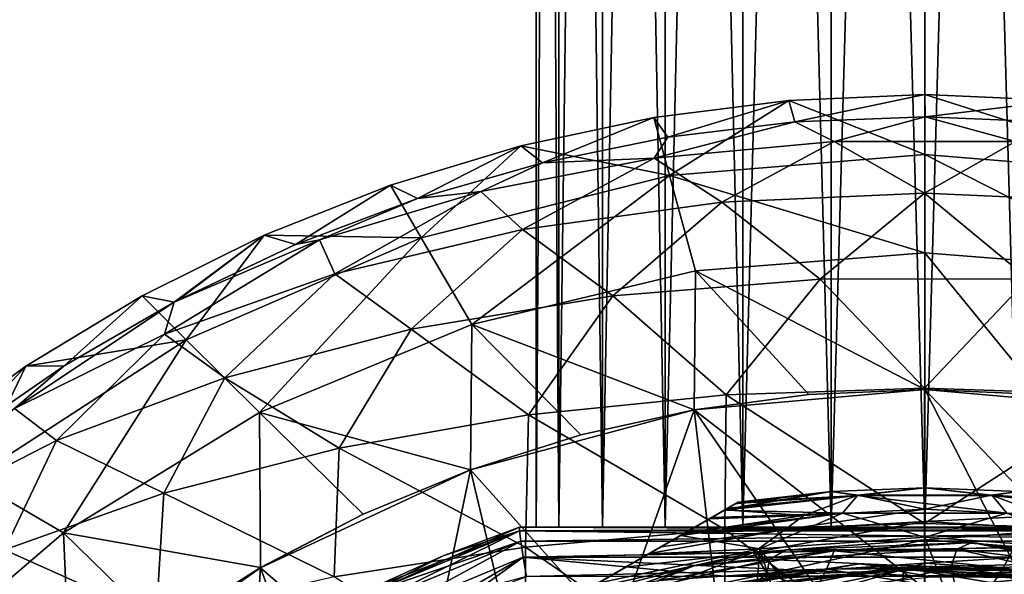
# Model space of a CAD drawing. Header units: metres. Extents: x -109 to 109, y -432 to 89.
# Tile 807 of 955: x -16 to 1, y 20 to 30. Entities that reach past the tile are written whole.
import ezdxf

# ---------------------------------------------------------------- set-up
doc = ezdxf.new("R2010")
doc.units = ezdxf.units.M
doc.layers.add('solid_506360_24502164', color=7, linetype='CONTINUOUS')
doc.layers.add('solid_506360_24502164_01', color=7, linetype='CONTINUOUS')

msp = doc.modelspace()

# ---------------------------------------------------------------- linework, layer by layer
at = {"layer": 'solid_506360_24502164'}
for points in [[(-6.545097, 21.299999, 493.482269), (-6.545097, 81.300003, 493.482269), (-6.948955, 81.300003, 491.843781)], [(-6.948955, 21.299999, 491.843781), (-6.948955, 81.300003, 491.843781), (-6.948955, 81.300003, 490.156219)], [(-6.948955, 21.299999, 491.843781), (-6.545097, 21.299999, 493.482269), (-6.948955, 81.300003, 491.843781)], [(-6.948955, 21.299999, 490.156219), (-6.948955, 81.300003, 490.156219), (-6.545097, 81.300003, 488.517731)], [(-6.948955, 21.299999, 490.156219), (-6.948955, 21.299999, 491.843781), (-6.948955, 81.300003, 490.156219)], [(-6.545097, 21.299999, 488.517731), (-6.948955, 21.299999, 490.156219), (-6.545097, 81.300003, 488.517731)], [(-5.760857, 21.299999, 494.976501), (-5.760857, 81.300003, 494.976501), (-6.545097, 81.300003, 493.482269)], [(-6.545097, 21.299999, 493.482269), (-5.760857, 21.299999, 494.976501), (-6.545097, 81.300003, 493.482269)], [(-6.545097, 21.299999, 488.517731), (-6.545097, 81.300003, 488.517731), (-5.760857, 81.300003, 487.023499)], [(-5.760857, 21.299999, 487.023499), (-6.545097, 21.299999, 488.517731), (-5.760857, 81.300003, 487.023499)], [(-4.641816, 21.299999, 496.239594), (-4.641816, 81.300003, 496.239594), (-5.760857, 81.300003, 494.976501)], [(-5.760857, 21.299999, 494.976501), (-4.641816, 21.299999, 496.239594), (-5.760857, 81.300003, 494.976501)], [(-5.760857, 21.299999, 487.023499), (-5.760857, 81.300003, 487.023499), (-4.641816, 81.300003, 485.760406)], [(-4.641816, 21.299999, 485.760406), (-5.760857, 21.299999, 487.023499), (-4.641816, 81.300003, 485.760406)], [(-3.253016, 21.299999, 497.198212), (-3.253016, 81.300003, 497.198212), (-4.641816, 81.300003, 496.239594)], [(-4.641816, 21.299999, 496.239594), (-3.253016, 21.299999, 497.198212), (-4.641816, 81.300003, 496.239594)], [(-4.641816, 21.299999, 485.760406), (-4.641816, 81.300003, 485.760406), (-3.253016, 81.300003, 484.801788)], [(-3.253016, 21.299999, 484.801788), (-4.641816, 21.299999, 485.760406), (-3.253016, 81.300003, 484.801788)], [(-1.675177, 21.299999, 497.7966), (-1.675177, 81.300003, 497.7966), (-3.253016, 81.300003, 497.198212)], [(-3.253016, 21.299999, 497.198212), (-1.675177, 21.299999, 497.7966), (-3.253016, 81.300003, 497.198212)], [(-3.253016, 21.299999, 484.801788), (-3.253016, 81.300003, 484.801788), (-1.675177, 81.300003, 484.2034)], [(-1.675177, 21.299999, 484.2034), (-3.253016, 21.299999, 484.801788), (-1.675177, 81.300003, 484.2034)], [(-1.675177, 21.299999, 484.2034), (-1.675177, 81.300003, 484.2034), (0, 81.300003, 484)], [(-1.675177, 21.299999, 484.2034), (0, 81.300003, 484), (0, 21.299999, 484)], [(0, 21.299999, 498), (0, 81.300003, 498), (-1.675177, 81.300003, 497.7966)], [(-1.675177, 21.299999, 497.7966), (0, 21.299999, 498), (-1.675177, 81.300003, 497.7966)], [(-2.430195, 28.928225, 52.000668), (-4.844203, 28.623098, 52.000668), (-4.564471, 27.585894, 75.761192)], [(-4.59331, 28.267685, 40.784454), (-4.844203, 28.623098, 52.000668), (-2.430195, 28.928225, 52.000668)], [(-2.323562, 28.542328, 40.735912), (-4.59331, 28.267685, 40.784454), (-2.430195, 28.928225, 52.000668)], [(-2.430195, 28.928225, 52.000668), (-4.564471, 27.585894, 75.761192), (-0.00002, 27.960972, 75.761192)], [(0.000266, 29.030123, 52.000668), (-2.430195, 28.928225, 52.000668), (-0.00002, 27.960972, 75.761192)], [(-4.844203, 28.623098, 52.000668), (-7.223621, 28.117029, 52.000668), (-4.564471, 27.585894, 75.761192)], [(-6.836874, 27.813251, 40.864105), (-7.223621, 28.117029, 52.000668), (-4.844203, 28.623098, 52.000668)], [(-4.59331, 28.267685, 40.784454), (-6.836874, 27.813251, 40.864105), (-4.844203, 28.623098, 52.000668)], [(-4.838388, 27.894083, 37.838589), (-4.59331, 28.267685, 40.784454), (-2.323562, 28.542328, 40.735912)], [(-4.838388, 27.894083, 37.838589), (-2.323562, 28.542328, 40.735912), (-1.622746, 28.195265, 37.439716)], [(-4.838388, 27.894083, 37.838589), (-6.836874, 27.813251, 40.864105), (-4.59331, 28.267685, 40.784454)], [(-4.838388, 27.894083, 37.838589), (-1.622746, 28.195265, 37.439716), (-3.628493, 27.106548, 34.406738)], [(-1.622746, 28.195265, 37.439716), (-0.003889, 27.269953, 34.170803), (-3.628493, 27.106548, 34.406738)], [(-1.622746, 28.195265, 37.439716), (1.624319, 28.195032, 37.438759), (-0.003889, 27.269953, 34.170803)], [(1.624319, 28.195032, 37.438759), (3.621531, 27.106808, 34.404026), (-0.003889, 27.269953, 34.170803)], [(-7.223621, 28.117029, 52.000668), (-9.552988, 27.41329, 52.000668), (-9.006464, 26.47073, 75.761192)], [(-9.070201, 27.171192, 40.975304), (-9.552988, 27.41329, 52.000668), (-7.223621, 28.117029, 52.000668)], [(-6.836874, 27.813251, 40.864105), (-9.070201, 27.171192, 40.975304), (-7.223621, 28.117029, 52.000668)], [(-7.223621, 28.117029, 52.000668), (-9.006464, 26.47073, 75.761192), (-4.564471, 27.585894, 75.761192)], [(-7.940741, 27.300535, 38.647842), (-6.836874, 27.813251, 40.864105), (-4.838388, 27.894083, 37.838589)], [(-7.940741, 27.300535, 38.647842), (-4.838388, 27.894083, 37.838589), (-7.193431, 26.619108, 35.136875)], [(-4.838388, 27.894083, 37.838589), (-3.628493, 27.106548, 34.406738), (-7.193431, 26.619108, 35.136875)], [(0, 26.201462, 99.505043), (-0.00002, 27.960972, 75.761192), (-4.564471, 27.585894, 75.761192)], [(4.098812, 25.878878, 99.505043), (4.564432, 27.585901, 75.761192), (-0.00002, 27.960972, 75.761192)], [(0, 26.201462, 99.505043), (4.098812, 25.878878, 99.505043), (-0.00002, 27.960972, 75.761192)], [(-7.940741, 27.300535, 38.647842), (-9.070201, 27.171192, 40.975304), (-6.836874, 27.813251, 40.864105)], [(-8.096697, 24.919071, 99.505043), (-4.564471, 27.585894, 75.761192), (-9.006464, 26.47073, 75.761192)], [(-8.096697, 24.919071, 99.505043), (-4.098812, 25.878878, 99.505043), (-4.564471, 27.585894, 75.761192)], [(-4.098812, 25.878878, 99.505043), (0, 26.201462, 99.505043), (-4.564471, 27.585894, 75.761192)], [(-9.552988, 27.41329, 52.000668), (-11.814132, 26.517435, 52.000668), (-9.006464, 26.47073, 75.761192)], [(-11.251105, 26.34861, 41.122444), (-11.814132, 26.517435, 52.000668), (-9.552988, 27.41329, 52.000668)], [(-9.070201, 27.171192, 40.975304), (-11.251105, 26.34861, 41.122444), (-9.552988, 27.41329, 52.000668)], [(-10.821939, 26.433743, 39.821636), (-9.070201, 27.171192, 40.975304), (-7.940741, 27.300535, 38.647842)], [(-10.821939, 26.433743, 39.821636), (-7.940741, 27.300535, 38.647842), (-10.549563, 25.824465, 36.327171)], [(-7.940741, 27.300535, 38.647842), (-7.193431, 26.619108, 35.136875), (-10.549563, 25.824465, 36.327171)], [(-10.821939, 26.433743, 39.821636), (-11.251105, 26.34861, 41.122444), (-9.070201, 27.171192, 40.975304)], [(-3.628493, 27.106548, 34.406738), (-0.003889, 27.269953, 34.170803), (-1.870343, 25.734344, 31.221256)], [(-0.003889, 27.269953, 34.170803), (1.851156, 25.734934, 31.219484), (-1.870343, 25.734344, 31.221256)], [(-7.193431, 26.619108, 35.136875), (-3.628493, 27.106548, 34.406738), (-5.581009, 25.434301, 31.711884)], [(-3.628493, 27.106548, 34.406738), (-1.870343, 25.734344, 31.221256), (-5.581009, 25.434301, 31.711884)], [(-10.549563, 25.824465, 36.327171), (-7.193431, 26.619108, 35.136875), (-9.183593, 24.839991, 32.696701)], [(-7.193431, 26.619108, 35.136875), (-5.581009, 25.434301, 31.711884), (-9.183593, 24.839991, 32.696701)], [(-11.814132, 26.517435, 52.000668), (-13.99342, 25.434862, 52.000668), (-13.206828, 24.645399, 75.761192)], [(-13.422123, 25.319008, 41.306774), (-13.99342, 25.434862, 52.000668), (-11.814132, 26.517435, 52.000668)], [(-10.821939, 26.433743, 39.821636), (-13.595317, 24.748234, 37.9123), (-13.422123, 25.319008, 41.306774)], [(-10.821939, 26.433743, 39.821636), (-10.549563, 25.824465, 36.327171), (-13.595317, 24.748234, 37.9123)], [(-13.365101, 25.348942, 41.301407), (-13.422123, 25.319008, 41.306774), (-11.814132, 26.517435, 52.000668)], [(-10.821939, 26.433743, 39.821636), (-13.422123, 25.319008, 41.306774), (-11.251105, 26.34861, 41.122444)], [(-11.251105, 26.34861, 41.122444), (-13.365101, 25.348942, 41.301407), (-11.814132, 26.517435, 52.000668)], [(-11.814132, 26.517435, 52.000668), (-13.206828, 24.645399, 75.761192), (-9.006464, 26.47073, 75.761192)], [(-11.895215, 23.345673, 99.505043), (-9.006464, 26.47073, 75.761192), (-13.206828, 24.645399, 75.761192)], [(-11.895215, 23.345673, 99.505043), (-8.096697, 24.919071, 99.505043), (-9.006464, 26.47073, 75.761192)], [(-11.251105, 26.34861, 41.122444), (-13.422123, 25.319008, 41.306774), (-13.365101, 25.348942, 41.301407)], [(0, 23.75939, 123.140602), (0, 26.201462, 99.505043), (-4.098812, 25.878878, 99.505043)], [(2.070764, 23.66898, 123.140602), (4.098812, 25.878878, 99.505043), (0, 26.201462, 99.505043)], [(0, 23.75939, 123.140602), (2.070764, 23.66898, 123.140602), (0, 26.201462, 99.505043)], [(-13.595317, 24.748234, 37.9123), (-10.549563, 25.824465, 36.327171), (-12.517941, 23.971008, 34.119186)], [(-10.549563, 25.824465, 36.327171), (-9.183593, 24.839991, 32.696701), (-12.517941, 23.971008, 34.119186)], [(-4.125769, 23.398434, 123.140602), (-4.098812, 25.878878, 99.505043), (-8.096697, 24.919071, 99.505043)], [(-5.581009, 25.434301, 31.711884), (-1.870343, 25.734344, 31.221256), (-3.553496, 23.665668, 28.663387)], [(-4.125769, 23.398434, 123.140602), (-2.070764, 23.66898, 123.140602), (-4.098812, 25.878878, 99.505043)], [(-2.070764, 23.66898, 123.140602), (0, 23.75939, 123.140602), (-4.098812, 25.878878, 99.505043)], [(-1.870343, 25.734344, 31.221256), (-0.004604, 23.784609, 28.449921), (-3.553496, 23.665668, 28.663387)], [(-1.870343, 25.734344, 31.221256), (1.851156, 25.734934, 31.219484), (-0.004604, 23.784609, 28.449921)], [(1.851156, 25.734934, 31.219484), (3.545314, 23.666098, 28.661633), (-0.004604, 23.784609, 28.449921)], [(-13.99342, 25.434862, 52.000668), (-16.073593, 24.17411, 52.000668), (-13.206828, 24.645399, 75.761192)], [(-15.389055, 24.182505, 41.512135), (-16.073593, 24.17411, 52.000668), (-13.99342, 25.434862, 52.000668)], [(-13.422123, 25.319008, 41.306774), (-15.389055, 24.182505, 41.512135), (-13.99342, 25.434862, 52.000668)], [(-9.183593, 24.839991, 32.696701), (-5.581009, 25.434301, 31.711884), (-7.087778, 23.306168, 29.321423)], [(-5.581009, 25.434301, 31.711884), (-3.553496, 23.665668, 28.663387), (-7.087778, 23.306168, 29.321423)], [(-16.280088, 23.417334, 39.815414), (-15.389055, 24.182505, 41.512135), (-13.422123, 25.319008, 41.306774)], [(-16.280088, 23.417334, 39.815414), (-13.422123, 25.319008, 41.306774), (-13.595317, 24.748234, 37.9123)], [(-12.517941, 23.971008, 34.119186), (-9.183593, 24.839991, 32.696701), (-10.472855, 22.713751, 30.401163)], [(-8.126177, 22.326529, 123.140602), (-8.096697, 24.919071, 99.505043), (-11.895215, 23.345673, 99.505043)], [(-9.183593, 24.839991, 32.696701), (-7.087778, 23.306168, 29.321423), (-10.472855, 22.713751, 30.401163)], [(-8.126177, 22.326529, 123.140602), (-6.149374, 22.949812, 123.140602), (-8.096697, 24.919071, 99.505043)], [(-6.149374, 22.949812, 123.140602), (-4.125769, 23.398434, 123.140602), (-8.096697, 24.919071, 99.505043)], [(-16.280088, 23.417334, 39.815414), (-13.595317, 24.748234, 37.9123), (-15.524962, 22.850788, 35.91301)], [(-13.595317, 24.748234, 37.9123), (-12.517941, 23.971008, 34.119186), (-15.524962, 22.850788, 35.91301)], [(-16.073593, 24.17411, 52.000668), (-17.052874, 22.158869, 75.761192), (-13.206828, 24.645399, 75.761192)], [(-15.400833, 21.197428, 99.505043), (-13.206828, 24.645399, 75.761192), (-17.052874, 22.158869, 75.761192)], [(-15.400833, 21.197428, 99.505043), (-11.895215, 23.345673, 99.505043), (-13.206828, 24.645399, 75.761192)], [(-16.073593, 24.17411, 52.000668), (-18.04166, 22.743053, 52.000668), (-17.052874, 22.158869, 75.761192)], [(-17.309797, 22.857849, 41.758762), (-18.04166, 22.743053, 52.000668), (-16.073593, 24.17411, 52.000668)], [(-15.389055, 24.182505, 41.512135), (-17.309797, 22.857849, 41.758762), (-16.073593, 24.17411, 52.000668)], [(-16.280088, 23.417334, 39.815414), (-17.309797, 22.857849, 41.758762), (-15.389055, 24.182505, 41.512135)], [(-15.524962, 22.850788, 35.91301), (-12.517941, 23.971008, 34.119186), (-13.608368, 21.903654, 31.854771)], [(-12.517941, 23.971008, 34.119186), (-10.472855, 22.713751, 30.401163), (-13.608368, 21.903654, 31.854771)], [(-0.00563, 21.365261, 26.116184), (-3.553496, 23.665668, 28.663387), (-0.004604, 23.784609, 28.449921)], [(-3.575695, 21.25985, 26.329107), (-7.087778, 23.306168, 29.321423), (-3.553496, 23.665668, 28.663387)], [(-4.125146, 23.395884, 123.161255), (-2.070764, 23.66898, 123.140602), (-4.125769, 23.398434, 123.140602)], [(0, 23.756773, 127), (-4.125146, 23.395884, 123.161255), (-4.125392, 23.395828, 127)], [(0, 20.200001, 127), (0, 23.756773, 127), (-4.125392, 23.395828, 127)], [(-4.125146, 23.395884, 123.161255), (0, 23.756773, 123.161255), (-2.070764, 23.66898, 123.140602)], [(0, 23.756773, 127), (0, 23.756773, 123.161255), (-4.125146, 23.395884, 123.161255)], [(-0.00563, 21.365261, 26.116184), (-3.575695, 21.25985, 26.329107), (-3.553496, 23.665668, 28.663387)], [(0, 23.756773, 123.161255), (0, 23.75939, 123.140602), (-2.070764, 23.66898, 123.140602)], [(4.125146, 23.395884, 123.161255), (2.070764, 23.66898, 123.140602), (0, 23.75939, 123.140602)], [(-16.280088, 23.417334, 39.815414), (-15.524962, 22.850788, 35.91301), (-18.156252, 21.499945, 37.995304)], [(-11.879668, 20.576252, 123.140602), (-11.895215, 23.345673, 99.505043), (-15.400833, 21.197428, 99.505043)], [(-10.041133, 21.533331, 123.140602), (-8.126177, 22.326529, 123.140602), (-11.895215, 23.345673, 99.505043)], [(-11.879668, 20.576252, 123.140602), (-10.041133, 21.533331, 123.140602), (-11.895215, 23.345673, 99.505043)], [(-7.138645, 20.939207, 26.982574), (-10.472855, 22.713751, 30.401163), (-7.087778, 23.306168, 29.321423)], [(-4.125392, 23.395828, 127), (-8.125088, 22.324139, 123.161255), (-8.125218, 22.324089, 127)], [(-5.527942, 19.428892, 127), (-4.125392, 23.395828, 127), (-8.125218, 22.324089, 127)], [(-8.125088, 22.324139, 123.161255), (-4.125146, 23.395884, 123.161255), (-6.149374, 22.949812, 123.140602)], [(-4.125392, 23.395828, 127), (-4.125146, 23.395884, 123.161255), (-8.125088, 22.324139, 123.161255)], [(-3.575695, 21.25985, 26.329107), (-7.138645, 20.939207, 26.982574), (-7.087778, 23.306168, 29.321423)], [(-4.125146, 23.395884, 123.161255), (-4.125769, 23.398434, 123.140602), (-6.149374, 22.949812, 123.140602)], [(-5.527942, 19.428892, 127), (-3.711829, 19.856033, 127), (-4.125392, 23.395828, 127)], [(-1.863748, 20.113829, 127), (0, 20.200001, 127), (-4.125392, 23.395828, 127)], [(-3.711829, 19.856033, 127), (-1.863748, 20.113829, 127), (-4.125392, 23.395828, 127)], [(-8.125088, 22.324139, 123.161255), (-6.149374, 22.949812, 123.140602), (-8.126177, 22.326529, 123.140602)], [(-18.156252, 21.499945, 37.995304), (-15.524962, 22.850788, 35.91301), (-16.453522, 20.89234, 33.626385)], [(-15.524962, 22.850788, 35.91301), (-13.608368, 21.903654, 31.854771), (-16.453522, 20.89234, 33.626385)], [(-10.55988, 20.40819, 28.054237), (-13.608368, 21.903654, 31.854771), (-10.472855, 22.713751, 30.401163)], [(-7.138645, 20.939207, 26.982574), (-10.55988, 20.40819, 28.054237), (-10.472855, 22.713751, 30.401163)], [(-8.125218, 22.324089, 127), (-11.87814, 20.57411, 123.161255), (-11.878369, 20.573977, 127)], [(-9.004004, 18.082249, 127), (-8.125218, 22.324089, 127), (-11.878369, 20.573977, 127)], [(-11.87814, 20.57411, 123.161255), (-8.125088, 22.324139, 123.161255), (-10.041133, 21.533331, 123.140602)], [(-8.125218, 22.324089, 127), (-8.125088, 22.324139, 123.161255), (-11.87814, 20.57411, 123.161255)], [(-8.125088, 22.324139, 123.161255), (-8.126177, 22.326529, 123.140602), (-10.041133, 21.533331, 123.140602)], [(-9.004004, 18.082249, 127), (-7.297035, 18.835947, 127), (-8.125218, 22.324089, 127)], [(-7.297035, 18.835947, 127), (-5.527942, 19.428892, 127), (-8.125218, 22.324089, 127)], [(-18.527231, 18.527231, 99.505043), (-15.400833, 21.197428, 99.505043), (-17.052874, 22.158869, 75.761192)], [(-13.745109, 19.679018, 29.500088), (-16.453522, 20.89234, 33.626385), (-13.608368, 21.903654, 31.854771)], [(-10.55988, 20.40819, 28.054237), (-13.745109, 19.679018, 29.500088), (-13.608368, 21.903654, 31.854771)], [(-1.203752, 21.864666, 148.533813), (-3.524088, 21.636728, 148.437607), (-3.580695, 21.604046, 148.530212)], [(-1.203752, 21.864666, 148.533813), (-3.580695, 21.604046, 148.530212), (-1.46907, 21.547663, 149.258041)], [(-1.672511, 21.936333, 130.291641), (-3.567855, 21.61146, 129.136353), (-3.552474, 21.620338, 129.174316)], [(-1.1956, 21.871231, 129.135635), (-3.567855, 21.61146, 129.136353), (-1.672511, 21.936333, 130.291641)], [(-1.1956, 21.871231, 129.135635), (-2.164264, 21.509573, 128.011368), (-3.567855, 21.61146, 129.136353)], [(-1.672511, 21.936333, 130.291641), (-3.552474, 21.620338, 129.174316), (-3.388072, 21.715256, 129.736801)], [(-1.203752, 21.864666, 148.533813), (-3.379322, 21.720308, 148.088852), (-3.524088, 21.636728, 148.437607)], [(-1.672511, 21.936333, 130.291641), (-3.388072, 21.715256, 129.736801), (-3.335342, 21.745701, 130.291641)], [(-1.203752, 21.864666, 148.533813), (-3.335342, 21.745701, 147.757355), (-3.379322, 21.720308, 148.088852)], [(-1.672511, 21.936333, 147.757355), (-3.335342, 21.745701, 130.291641), (-3.335342, 21.745701, 147.757355)], [(-1.672511, 21.936333, 147.757355), (-1.672511, 21.936333, 130.291641), (-3.335342, 21.745701, 130.291641)], [(-1.203752, 21.864666, 148.533813), (-1.672511, 21.936333, 147.757355), (-3.335342, 21.745701, 147.757355)], [(-1.1956, 21.871231, 129.135635), (0, 21.618181, 128.011368), (-2.164264, 21.509573, 128.011368)], [(0, 22, 147.757355), (0, 22, 130.291641), (-1.672511, 21.936333, 130.291641)], [(-1.672511, 21.936333, 147.757355), (0, 22, 147.757355), (-1.672511, 21.936333, 130.291641)], [(-1.203752, 21.864666, 148.533813), (0, 22, 147.757355), (-1.672511, 21.936333, 147.757355)], [(1.1956, 21.871231, 129.135635), (0, 21.618181, 128.011368), (-1.1956, 21.871231, 129.135635)], [(-3.335342, 21.745701, 147.757355), (-17.164658, 13.761341, 147.757355), (-17.120718, 13.78671, 148.088684)], [(-3.335342, 21.745701, 147.757355), (-3.335342, 21.745701, 130.291641), (-17.164658, 13.761341, 147.757355)], [(-17.164658, 13.761341, 130.291641), (-17.164658, 13.761341, 147.757355), (-3.335342, 21.745701, 130.291641)], [(-3.388072, 21.715256, 129.736801), (-17.164658, 13.761341, 130.291641), (-3.335342, 21.745701, 130.291641)], [(-3.388072, 21.715256, 129.736801), (-17.111927, 13.791785, 129.736801), (-17.164658, 13.761341, 130.291641)], [(-3.379322, 21.720308, 148.088852), (-3.335342, 21.745701, 147.757355), (-17.120718, 13.78671, 148.088684)], [(-3.379322, 21.720308, 148.088852), (-17.120718, 13.78671, 148.088684), (-16.976067, 13.870225, 148.437332)], [(-3.388072, 21.715256, 129.736801), (-3.552474, 21.620338, 129.174316), (-17.111927, 13.791785, 129.736801)], [(-3.524088, 21.636728, 148.437607), (-3.379322, 21.720308, 148.088852), (-16.976067, 13.870225, 148.437332)], [(-3.552474, 21.620338, 129.174316), (-16.947525, 13.886703, 129.174316), (-17.111927, 13.791785, 129.736801)], [(-3.524088, 21.636728, 148.437607), (-16.976067, 13.870225, 148.437332), (-16.919321, 13.902987, 148.530182)], [(-3.552474, 21.620338, 129.174316), (-3.567855, 21.61146, 129.136353), (-16.947525, 13.886703, 129.174316)], [(-3.567855, 21.61146, 129.136353), (-16.932144, 13.895582, 129.136353), (-16.947525, 13.886703, 129.174316)], [(-3.567855, 21.61146, 129.136353), (-3.847684, 21.4499, 128.598984), (-16.932144, 13.895582, 129.136353)], [(-3.580695, 21.604046, 148.530212), (-3.524088, 21.636728, 148.437607), (-16.919321, 13.902987, 148.530182)], [(-3.580695, 21.604046, 148.530212), (-16.919321, 13.902987, 148.530182), (-16.693546, 14.033338, 148.812103)], [(-3.806581, 21.473631, 148.812241), (-3.580695, 21.604046, 148.530212), (-16.693546, 14.033338, 148.812103)], [(-11.87814, 20.57411, 123.161255), (-10.041133, 21.533331, 123.140602), (-11.879668, 20.576252, 123.140602)], [(-1.46907, 21.547663, 149.258041), (-4.36245, 21.152699, 149.257706), (-2.951976, 20.914015, 149.878677)], [(-1.46907, 21.547663, 149.258041), (-4.265848, 21.208473, 149.194809), (-4.36245, 21.152699, 149.257706)], [(-4.306782, 21.184839, 128.011368), (-2.164264, 21.509573, 128.011368), (-2.496027, 21.256258, 127.603081)], [(-3.847684, 21.4499, 128.598984), (-2.164264, 21.509573, 128.011368), (-4.306782, 21.184839, 128.011368)], [(-1.46907, 21.547663, 149.258041), (-3.806581, 21.473631, 148.812241), (-4.265848, 21.208473, 149.194809)], [(-3.567855, 21.61146, 129.136353), (-2.164264, 21.509573, 128.011368), (-3.847684, 21.4499, 128.598984)], [(-1.46907, 21.547663, 149.258041), (-3.580695, 21.604046, 148.530212), (-3.806581, 21.473631, 148.812241)], [(-2.496027, 21.256258, 127.603081), (0, 21.618181, 128.011368), (0, 21.402304, 127.603081)], [(-2.164264, 21.509573, 128.011368), (0, 21.618181, 128.011368), (-2.496027, 21.256258, 127.603081)], [(-3.847684, 21.4499, 128.598984), (-16.652317, 14.057141, 128.598984), (-16.932144, 13.895582, 129.136353)], [(-3.806581, 21.473631, 148.812241), (-16.693546, 14.033338, 148.812103), (-16.234154, 14.298568, 149.194809)], [(-3.847684, 21.4499, 128.598984), (-4.306782, 21.184839, 128.011368), (-16.652317, 14.057141, 128.598984)], [(-4.265848, 21.208473, 149.194809), (-3.806581, 21.473631, 148.812241), (-16.234154, 14.298568, 149.194809)], [(-0.005638, 18.583757, 24.227812), (-3.575695, 21.25985, 26.329107), (-0.00563, 21.365261, 26.116184)], [(-2.496027, 21.256258, 127.603081), (0, 21.402304, 127.603081), (-3.064202, 20.847322, 127.279015)], [(-15.272217, 18.200771, 123.140602), (-15.400833, 21.197428, 99.505043), (-18.527231, 18.527231, 99.505043)], [(-16.652317, 14.057141, 128.598984), (-4.306782, 21.184839, 128.011368), (-16.193218, 14.322203, 128.011368)], [(-4.265848, 21.208473, 149.194809), (-16.234154, 14.298568, 149.194809), (-16.137541, 14.354347, 149.257721)], [(-16.193218, 14.322203, 128.011368), (-4.306782, 21.184839, 128.011368), (-4.713326, 20.950121, 127.707832)], [(-4.36245, 21.152699, 149.257706), (-4.265848, 21.208473, 149.194809), (-16.137541, 14.354347, 149.257721)], [(-4.36245, 21.152699, 149.257706), (-16.137541, 14.354347, 149.257721), (-15.566377, 14.68411, 149.558197)], [(-4.933533, 20.822985, 149.558151), (-4.36245, 21.152699, 149.257706), (-15.566377, 14.68411, 149.558197)], [(-13.627797, 19.462574, 123.140602), (-11.879668, 20.576252, 123.140602), (-15.400833, 21.197428, 99.505043)], [(-15.272217, 18.200771, 123.140602), (-13.627797, 19.462574, 123.140602), (-15.400833, 21.197428, 99.505043)], [(-7.246355, 21.233597, 482.515076), (-9.934907, 20.187809, 482.867004), (-8.610377, 20.787289, 482.867004)], [(-7.246355, 21.233597, 482.515076), (-9.890473, 20.138369, 482.515076), (-9.934907, 20.187809, 482.867004)], [(-9.890474, 20.138369, 499.484924), (-7.249897, 21.299976, 499.132996), (-8.610377, 20.787289, 499.132996)], [(-7.246355, 21.233597, 499.484924), (-7.249897, 21.299976, 499.132996), (-9.890474, 20.138369, 499.484924)], [(-7.246355, 21.233597, 499.484924), (-9.890474, 20.138369, 499.484924), (-9.77564, 19.988735, 499.793152)], [(-7.246355, 21.233597, 482.515076), (-7.221748, 21.046591, 482.206848), (-9.890473, 20.138369, 482.515076)], [(-7.221748, 21.046591, 499.793152), (-7.246355, 21.233597, 499.484924), (-9.77564, 19.988735, 499.793152)], [(-8.610377, 20.787289, 482.867004), (-8.610377, 20.787289, 499.132996), (-7.249897, 21.299976, 499.132996)], [(-7.249897, 21.299976, 482.867004), (-8.610377, 20.787289, 482.867004), (-7.249897, 21.299976, 499.132996)], [(-7.246355, 21.233597, 482.515076), (-8.610377, 20.787289, 482.867004), (-7.249897, 21.299976, 482.867004)], [(-7.249827, 21.299999, 499.12616), (-7.249827, 21.299999, 482.87384), (-7.249897, 21.299976, 482.867004)], [(7.249897, 21.299976, 482.867004), (-7.249897, 21.299976, 482.867004), (-7.249827, 21.299999, 482.87384)], [(-7.249897, 21.299976, 499.132996), (-7.249827, 21.299999, 499.12616), (-7.249897, 21.299976, 482.867004)], [(0.000006, 21.299999, 499.281281), (-7.249827, 21.299999, 499.12616), (-7.249897, 21.299976, 499.132996)], [(-7.246355, 21.233597, 499.484924), (7.249897, 21.299976, 499.132996), (-7.249897, 21.299976, 499.132996)], [(-7.249827, 21.299999, 499.12616), (0, 21.299999, 498), (-1.675177, 21.299999, 497.7966)], [(-7.249827, 21.299999, 499.12616), (-1.675177, 21.299999, 497.7966), (-3.253016, 21.299999, 497.198212)], [(-7.249827, 21.299999, 499.12616), (-3.253016, 21.299999, 497.198212), (-4.641816, 21.299999, 496.239594)], [(-7.249827, 21.299999, 499.12616), (-4.641816, 21.299999, 496.239594), (-5.760857, 21.299999, 494.976501)], [(-7.249827, 21.299999, 499.12616), (-5.760857, 21.299999, 494.976501), (-6.545097, 21.299999, 493.482269)], [(-7.249827, 21.299999, 499.12616), (-6.545097, 21.299999, 493.482269), (-6.948955, 21.299999, 491.843781)], [(-7.249827, 21.299999, 499.12616), (-6.948955, 21.299999, 491.843781), (-6.948955, 21.299999, 490.156219)], [(-7.249827, 21.299999, 482.87384), (-6.948955, 21.299999, 490.156219), (-6.545097, 21.299999, 488.517731)], [(-7.249827, 21.299999, 499.12616), (-6.948955, 21.299999, 490.156219), (-7.249827, 21.299999, 482.87384)], [(-7.249827, 21.299999, 482.87384), (-6.545097, 21.299999, 488.517731), (-5.760857, 21.299999, 487.023499)], [(-7.249827, 21.299999, 482.87384), (-5.760857, 21.299999, 487.023499), (-4.641816, 21.299999, 485.760406)], [(-7.249827, 21.299999, 482.87384), (-4.641816, 21.299999, 485.760406), (-3.253016, 21.299999, 484.801788)], [(-7.249827, 21.299999, 482.87384), (-3.253016, 21.299999, 484.801788), (-1.675177, 21.299999, 484.2034)], [(7.249827, 21.299999, 482.87384), (-7.249827, 21.299999, 482.87384), (-1.675177, 21.299999, 484.2034)], [(7.249827, 21.299999, 499.12616), (1.675177, 21.299999, 497.7966), (-7.249827, 21.299999, 499.12616)], [(0.000096, 21.299999, 482.718719), (7.249897, 21.299976, 482.867004), (-7.249827, 21.299999, 482.87384)], [(0.000006, 21.299999, 499.281281), (7.249827, 21.299999, 499.12616), (-7.249827, 21.299999, 499.12616)], [(-7.221748, 21.046591, 499.793152), (7.246283, 21.232952, 499.486603), (-7.246355, 21.233597, 499.484924)], [(-7.246355, 21.233597, 482.515076), (7.221748, 21.046591, 482.206848), (-7.221748, 21.046591, 482.206848)], [(-3.576615, 18.491751, 24.439234), (-7.138645, 20.939207, 26.982574), (-3.575695, 21.25985, 26.329107)], [(-4.933533, 20.822985, 149.558151), (-2.951976, 20.914015, 149.878677), (-4.36245, 21.152699, 149.257706)], [(-4.925503, 20.82762, 127.602806), (-2.496027, 21.256258, 127.603081), (-3.064202, 20.847322, 127.279015)], [(-4.713326, 20.950121, 127.707832), (-2.496027, 21.256258, 127.603081), (-4.925503, 20.82762, 127.602806)], [(-4.713326, 20.950121, 127.707832), (-4.306782, 21.184839, 128.011368), (-2.496027, 21.256258, 127.603081)], [(-0.005638, 18.583757, 24.227812), (-3.576615, 18.491751, 24.439234), (-3.575695, 21.25985, 26.329107)], [(7.249827, 21.299999, 482.87384), (-1.675177, 21.299999, 484.2034), (0, 21.299999, 484)], [(-7.221748, 21.046591, 482.206848), (-9.775639, 19.988735, 482.206848), (-9.890473, 20.138369, 482.515076)], [(-7.221748, 21.046591, 499.793152), (-9.77564, 19.988735, 499.793152), (-9.604365, 19.756561, 500.017059)], [(-7.221748, 21.046591, 482.206848), (-9.604362, 19.756563, 481.982941), (-9.775639, 19.988735, 482.206848)], [(-7.178686, 20.761307, 500.017059), (-7.221748, 21.046591, 499.793152), (-9.604365, 19.756561, 500.017059)], [(-7.221748, 21.046591, 482.206848), (-7.178686, 20.761309, 481.982941), (-9.604362, 19.756563, 481.982941)], [(-7.178686, 20.761307, 500.017059), (7.22147, 21.044649, 499.795349), (-7.221748, 21.046591, 499.793152)], [(-7.221748, 21.046591, 482.206848), (7.221748, 21.046591, 482.206848), (-7.178686, 20.761309, 481.982941)], [(-3.064202, 20.847322, 127.279015), (0, 21.071312, 127.279015), (-2.813956, 20.464668, 127.071381)], [(-1.621298, 20.877432, 762.842468), (0.841873, 21.026134, 761.710754), (-2.477943, 20.892063, 762.304504)], [(-13.745109, 19.679018, 29.500088), (-16.65324, 18.764832, 31.267384), (-16.453522, 20.89234, 33.626385)], [(-15.786652, 14.556933, 127.707817), (-16.193218, 14.322203, 128.011368), (-4.713326, 20.950121, 127.707832)], [(-15.786652, 14.556933, 127.707817), (-4.713326, 20.950121, 127.707832), (-4.925503, 20.82762, 127.602806)], [(-15.786652, 14.556933, 127.707817), (-4.925503, 20.82762, 127.602806), (-15.574495, 14.679422, 127.602798)], [(-15.574495, 14.679422, 127.602798), (-4.925503, 20.82762, 127.602806), (-5.349949, 20.582567, 127.445198)], [(-4.933533, 20.822985, 149.558151), (-15.566377, 14.68411, 149.558197), (-14.65399, 15.210876, 149.878677)], [(-4.933533, 20.822985, 149.558151), (-14.65399, 15.210876, 149.878677), (-5.84601, 20.296165, 149.878677)], [(-7.141257, 18.209724, 25.084646), (-10.55988, 20.40819, 28.054237), (-7.138645, 20.939207, 26.982574)], [(-9.934907, 20.187809, 482.867004), (-9.934907, 20.187809, 499.132996), (-8.610377, 20.787289, 499.132996)], [(-9.890474, 20.138369, 499.484924), (-8.610377, 20.787289, 499.132996), (-9.934907, 20.187809, 499.132996)], [(-8.610377, 20.787289, 482.867004), (-9.934907, 20.187809, 482.867004), (-8.610377, 20.787289, 499.132996)], [(-3.576615, 18.491751, 24.439234), (-7.141257, 18.209724, 25.084646), (-7.138645, 20.939207, 26.982574)], [(-6.033518, 20.187908, 127.278229), (-3.064202, 20.847322, 127.279015), (-5.575451, 19.890585, 127.071381)], [(-5.349949, 20.582567, 127.445198), (-3.064202, 20.847322, 127.279015), (-6.033518, 20.187908, 127.278229)], [(-3.292834, 16.554367, 154.121323), (-2.951976, 20.914015, 149.878677), (-5.84601, 20.296165, 149.878677)], [(-4.933533, 20.822985, 149.558151), (-5.84601, 20.296165, 149.878677), (-2.951976, 20.914015, 149.878677)], [(-3.064202, 20.847322, 127.279015), (-2.813956, 20.464668, 127.071381), (-5.575451, 19.890585, 127.071381)], [(-5.349949, 20.582567, 127.445198), (-4.925503, 20.82762, 127.602806), (-3.064202, 20.847322, 127.279015)], [(-4.765912, 20.344086, 763.423096), (-1.621298, 20.877432, 762.842468), (-4.129404, 20.605671, 762.607727)], [(-1.756693, 20.54767, 763.522156), (-1.621298, 20.877432, 762.842468), (-4.765912, 20.344086, 763.423096)], [(-1.621298, 20.877432, 762.842468), (-2.477943, 20.892063, 762.304504), (-4.129404, 20.605671, 762.607727)], [(-2.773977, 20.721195, 761.66864), (-4.129404, 20.605671, 762.607727), (-2.477943, 20.892063, 762.304504)], [(-3.292834, 16.554367, 154.121323), (-1.654369, 16.797407, 154.121323), (-2.951976, 20.914015, 149.878677)], [(-1.654369, 16.797407, 154.121323), (0, 16.878679, 154.121323), (-2.951976, 20.914015, 149.878677)], [(-1.756693, 20.54767, 763.522156), (1.400904, 20.570253, 762.946167), (-1.621298, 20.877432, 762.842468)], [(1.400904, 20.570253, 762.946167), (1.568396, 20.873924, 762.27124), (-1.621298, 20.877432, 762.842468)], [(-7.178686, 20.761307, 500.017059), (-9.604365, 19.756561, 500.017059), (-9.396449, 19.473366, 500.125549)], [(-7.178686, 20.761309, 481.982941), (-7.122779, 20.414976, 481.874451), (-9.604362, 19.756563, 481.982941)], [(-7.178686, 20.761307, 500.017059), (-9.396449, 19.473366, 500.125549), (-8.274352, 19.975994, 500.125549)], [(-7.178686, 20.761307, 500.017059), (-8.274352, 19.975994, 500.125549), (-7.123383, 20.414766, 500.125549)], [(-7.178686, 20.761309, 481.982941), (0.001011, 20.421869, 481.727112), (-3.583555, 20.420034, 481.765198)], [(-7.178686, 20.761309, 481.982941), (-3.583555, 20.420034, 481.765198), (-7.122779, 20.414976, 481.874451)], [(7.178409, 20.759544, 500.017975), (-7.123383, 20.414766, 500.125549), (-3.582599, 20.420036, 500.234802)], [(-6.036303, 19.946672, 762.283142), (-4.129404, 20.605671, 762.607727), (-2.773977, 20.721195, 761.66864)], [(-6.036303, 19.946672, 762.283142), (-2.773977, 20.721195, 761.66864), (-2.840224, 20.367031, 761.052612)], [(-6.036303, 19.946672, 762.283142), (-5.746026, 20.175943, 762.912903), (-4.129404, 20.605671, 762.607727)], [(-4.765912, 20.344086, 763.423096), (-4.129404, 20.605671, 762.607727), (-5.746026, 20.175943, 762.912903)], [(-1.175009, 20.643862, 740.855591), (-4.724377, 20.095043, 741.504883), (-3.967654, 20.164995, 742.058899)], [(-3.967223, 20.13884, 740.675232), (-4.724377, 20.095043, 741.504883), (-1.175009, 20.643862, 740.855591)], [(-1.175009, 20.643862, 740.855591), (-3.967654, 20.164995, 742.058899), (-0.385206, 20.570345, 741.405762)], [(-0.385164, 20.544144, 740.022156), (-3.967223, 20.13884, 740.675232), (-1.175009, 20.643862, 740.855591)], [(-2.773977, 20.721195, 761.66864), (0.466331, 20.570076, 760.445068), (-2.840224, 20.367031, 761.052612)], [(-2.813956, 20.464668, 127.071381), (0, 20.657227, 127.071381), (-1.863748, 20.113829, 127)], [(0, 20.657227, 127.071381), (0, 20.200001, 127), (-1.863748, 20.113829, 127)], [(2.432161, 20.512039, 740.215393), (-1.175009, 20.643862, 740.855591), (-0.385206, 20.570345, 741.405762)], [(-15.14997, 14.924521, 127.445168), (-15.574495, 14.679422, 127.602798), (-5.349949, 20.582567, 127.445198)], [(-11.87814, 20.57411, 123.161255), (-13.627797, 19.462574, 123.140602), (-15.272217, 18.200771, 123.140602)], [(-15.270551, 18.19875, 123.161255), (-11.87814, 20.57411, 123.161255), (-15.272217, 18.200771, 123.140602)], [(-11.878369, 20.573977, 127), (-11.87814, 20.57411, 123.161255), (-15.270551, 18.19875, 123.161255)], [(-11.878369, 20.573977, 127), (-15.270551, 18.19875, 123.161255), (-15.27049, 18.198778, 127)], [(-12.173201, 16.119949, 127), (-11.878369, 20.573977, 127), (-15.27049, 18.198778, 127)], [(-15.14997, 14.924521, 127.445168), (-5.349949, 20.582567, 127.445198), (-6.033518, 20.187908, 127.278229)], [(-11.87814, 20.57411, 123.161255), (-11.879668, 20.576252, 123.140602), (-13.627797, 19.462574, 123.140602)], [(-12.173201, 16.119949, 127), (-10.633857, 17.174429, 127), (-11.878369, 20.573977, 127)], [(-10.633857, 17.174429, 127), (-9.004004, 18.082249, 127), (-11.878369, 20.573977, 127)], [(-5.575451, 19.890585, 127.071381), (-2.813956, 20.464668, 127.071381), (-3.711829, 19.856033, 127)], [(-4.864614, 19.990648, 764.107483), (-1.756693, 20.54767, 763.522156), (-4.765912, 20.344086, 763.423096)], [(-2.019852, 20.02091, 764.129456), (-1.756693, 20.54767, 763.522156), (-4.864614, 19.990648, 764.107483)], [(-0.676759, 20.556574, 784.885559), (-4.244581, 20.039286, 785.549744), (-3.452271, 20.039364, 786.151306)], [(-1.740481, 20.410879, 784.322632), (-4.244581, 20.039286, 785.549744), (-0.676759, 20.556574, 784.885559)], [(-0.385206, 20.570345, 741.405762), (-3.967654, 20.164995, 742.058899), (-0.378519, 20.253923, 742.055359)], [(-3.897985, 19.805464, 740.03772), (-3.967223, 20.13884, 740.675232), (-0.385164, 20.544144, 740.022156)], [(-0.378442, 20.203499, 739.384766), (-3.897985, 19.805464, 740.03772), (-0.385164, 20.544144, 740.022156)], [(-2.813956, 20.464668, 127.071381), (-1.863748, 20.113829, 127), (-3.711829, 19.856033, 127)], [(-2.840224, 20.367031, 761.052612), (0.466331, 20.570076, 760.445068), (-2.59937, 19.879282, 760.491882)], [(0.466331, 20.570076, 760.445068), (0.594781, 20.047968, 759.889343), (-2.59937, 19.879282, 760.491882)], [(-2.019852, 20.02091, 764.129456), (1.095201, 20.093523, 763.54425), (-1.756693, 20.54767, 763.522156)], [(1.095201, 20.093523, 763.54425), (1.400904, 20.570253, 762.946167), (-1.756693, 20.54767, 763.522156)]]:
    msp.add_3dface(points, dxfattribs=at)
at = {"layer": 'solid_506360_24502164_01'}
for points in [[(0, 21.299999, 484), (0, 81.300003, 484), (1.675177, 81.300003, 484.2034)], [(1.675177, 21.299999, 484.2034), (0, 21.299999, 484), (1.675177, 81.300003, 484.2034)], [(1.675177, 21.299999, 497.7966), (1.675177, 81.300003, 497.7966), (0, 81.300003, 498)], [(1.675177, 21.299999, 497.7966), (0, 81.300003, 498), (0, 21.299999, 498)], [(-2.323562, 28.542328, 40.735912), (-2.430195, 28.928225, 52.000668), (0.000266, 29.030123, 52.000668)], [(0.006528, 28.636248, 40.721565), (-2.323562, 28.542328, 40.735912), (0.000266, 29.030123, 52.000668)], [(0.000266, 29.030123, 52.000668), (-0.00002, 27.960972, 75.761192), (4.564432, 27.585901, 75.761192)], [(2.430726, 28.928181, 52.000668), (0.000266, 29.030123, 52.000668), (4.564432, 27.585901, 75.761192)], [(0.006528, 28.636248, 40.721565), (0.000266, 29.030123, 52.000668), (2.430726, 28.928181, 52.000668)], [(2.336996, 28.541212, 40.735413), (0.006528, 28.636248, 40.721565), (2.430726, 28.928181, 52.000668)], [(-1.622746, 28.195265, 37.439716), (-2.323562, 28.542328, 40.735912), (0.006528, 28.636248, 40.721565)], [(-1.622746, 28.195265, 37.439716), (0.006528, 28.636248, 40.721565), (1.624319, 28.195032, 37.438759)], [(1.624319, 28.195032, 37.438759), (0.006528, 28.636248, 40.721565), (2.336996, 28.541212, 40.735413)], [(-0.003889, 27.269953, 34.170803), (3.621531, 27.106808, 34.404026), (1.851156, 25.734934, 31.219484)], [(-0.00563, 21.365261, 26.116184), (-0.004604, 23.784609, 28.449921), (3.545314, 23.666098, 28.661633)], [(3.565458, 21.260578, 26.327435), (-0.00563, 21.365261, 26.116184), (3.545314, 23.666098, 28.661633)], [(4.125146, 23.395884, 123.161255), (0, 23.75939, 123.140602), (0, 23.756773, 123.161255)], [(4.125392, 23.395828, 127), (4.125146, 23.395884, 123.161255), (0, 23.756773, 123.161255)], [(4.125392, 23.395828, 127), (0, 23.756773, 123.161255), (0, 23.756773, 127)], [(3.711829, 19.856033, 127), (4.125392, 23.395828, 127), (0, 23.756773, 127)], [(1.863748, 20.113829, 127), (3.711829, 19.856033, 127), (0, 23.756773, 127)], [(0, 20.200001, 127), (1.863748, 20.113829, 127), (0, 23.756773, 127)], [(-1.1956, 21.871231, 129.135635), (-1.672511, 21.936333, 130.291641), (0, 22, 130.291641)], [(-1.203752, 21.864666, 148.533813), (-1.46907, 21.547663, 149.258041), (1.469073, 21.547663, 149.258041)], [(-1.203752, 21.864666, 148.533813), (1.203784, 21.864664, 148.533813), (0, 22, 147.757355)], [(-1.203752, 21.864666, 148.533813), (1.469073, 21.547663, 149.258041), (1.203784, 21.864664, 148.533813)], [(1.1956, 21.871231, 129.135635), (-1.1956, 21.871231, 129.135635), (0, 22, 130.291641)], [(1.672511, 21.936333, 147.757355), (1.672511, 21.936333, 130.291641), (0, 22, 130.291641)], [(1.1956, 21.871231, 129.135635), (0, 22, 130.291641), (1.672511, 21.936333, 130.291641)], [(0, 22, 147.757355), (1.672511, 21.936333, 147.757355), (0, 22, 130.291641)], [(1.203784, 21.864664, 148.533813), (1.672511, 21.936333, 147.757355), (0, 22, 147.757355)], [(1.1956, 21.871231, 129.135635), (2.164264, 21.509573, 128.011368), (0, 21.618181, 128.011368)], [(1.1956, 21.871231, 129.135635), (1.672511, 21.936333, 130.291641), (3.335342, 21.745701, 130.291641)], [(1.1956, 21.871231, 129.135635), (3.567855, 21.61146, 129.136353), (2.164264, 21.509573, 128.011368)], [(1.1956, 21.871231, 129.135635), (3.335342, 21.745701, 130.291641), (3.388072, 21.715256, 129.736801)], [(1.1956, 21.871231, 129.135635), (3.388072, 21.715256, 129.736801), (3.552474, 21.620338, 129.174316)], [(1.1956, 21.871231, 129.135635), (3.552474, 21.620338, 129.174316), (3.567855, 21.61146, 129.136353)], [(1.203784, 21.864664, 148.533813), (3.580679, 21.604055, 148.530182), (1.672511, 21.936333, 147.757355)], [(1.203784, 21.864664, 148.533813), (1.469073, 21.547663, 149.258041), (3.580679, 21.604055, 148.530182)], [(-1.46907, 21.547663, 149.258041), (-2.951976, 20.914015, 149.878677), (0, 21.121321, 149.878677)], [(1.469073, 21.547663, 149.258041), (-1.46907, 21.547663, 149.258041), (0, 21.121321, 149.878677)], [(0, 21.402304, 127.603081), (0, 21.618181, 128.011368), (2.164264, 21.509573, 128.011368)], [(1.469073, 21.547663, 149.258041), (0, 21.121321, 149.878677), (2.951976, 20.914015, 149.878677)], [(2.496028, 21.256258, 127.603081), (0, 21.402304, 127.603081), (2.164264, 21.509573, 128.011368)], [(-3.064202, 20.847322, 127.279015), (0, 21.402304, 127.603081), (0, 21.071312, 127.279015)], [(-0.005638, 18.583757, 24.227812), (-0.00563, 21.365261, 26.116184), (3.565458, 21.260578, 26.327435)], [(0, 21.071312, 127.279015), (0, 21.402304, 127.603081), (2.496028, 21.256258, 127.603081)], [(0.000006, 21.299999, 499.281281), (-7.249897, 21.299976, 499.132996), (7.249827, 21.299999, 499.12616)], [(7.249827, 21.299999, 499.12616), (-7.249897, 21.299976, 499.132996), (7.249897, 21.299976, 499.132996)], [(7.246254, 21.232693, 482.512726), (-7.249897, 21.299976, 482.867004), (7.249897, 21.299976, 482.867004)], [(-7.246355, 21.233597, 482.515076), (-7.249897, 21.299976, 482.867004), (7.246254, 21.232693, 482.512726)], [(-7.249827, 21.299999, 499.12616), (1.675177, 21.299999, 497.7966), (0, 21.299999, 498)], [(0.000096, 21.299999, 482.718719), (-7.249827, 21.299999, 482.87384), (7.249827, 21.299999, 482.87384)], [(-7.246355, 21.233597, 499.484924), (7.246283, 21.232952, 499.486603), (7.249897, 21.299976, 499.132996)], [(-7.246355, 21.233597, 482.515076), (7.246254, 21.232693, 482.512726), (7.221748, 21.046591, 482.206848)], [(-7.221748, 21.046591, 499.793152), (7.22147, 21.044649, 499.795349), (7.246283, 21.232952, 499.486603)], [(3.566262, 18.492704, 24.437784), (-0.005638, 18.583757, 24.227812), (3.565458, 21.260578, 26.327435)], [(7.249827, 21.299999, 482.87384), (0, 21.299999, 484), (1.675177, 21.299999, 484.2034)], [(3.064206, 20.847322, 127.279015), (0, 21.071312, 127.279015), (2.496028, 21.256258, 127.603081)], [(0.000096, 21.299999, 482.718719), (7.249827, 21.299999, 482.87384), (7.249897, 21.299976, 482.867004)], [(-7.178686, 20.761309, 481.982941), (7.221748, 21.046591, 482.206848), (7.178307, 20.758902, 481.981689)], [(-7.178686, 20.761307, 500.017059), (7.178409, 20.759544, 500.017975), (7.22147, 21.044649, 499.795349)], [(-2.951976, 20.914015, 149.878677), (0, 16.878679, 154.121323), (0, 21.121321, 149.878677)], [(-2.813956, 20.464668, 127.071381), (0, 21.071312, 127.279015), (0, 20.657227, 127.071381)], [(0.575733, 20.907581, 761.064453), (-2.477943, 20.892063, 762.304504), (0.841873, 21.026134, 761.710754)], [(-1.621298, 20.877432, 762.842468), (1.568396, 20.873924, 762.27124), (0.841873, 21.026134, 761.710754)], [(0, 21.121321, 149.878677), (0, 16.878679, 154.121323), (1.654354, 16.797409, 154.121323)], [(2.951976, 20.914015, 149.878677), (0, 21.121321, 149.878677), (1.654354, 16.797409, 154.121323)], [(3.064206, 20.847322, 127.279015), (0, 20.657227, 127.071381), (0, 21.071312, 127.279015)], [(0.575733, 20.907581, 761.064453), (0.841873, 21.026134, 761.710754), (3.907195, 20.496462, 760.470642)], [(1.568396, 20.873924, 762.27124), (4.136303, 20.57803, 761.127075), (0.841873, 21.026134, 761.710754)], [(3.907195, 20.496462, 760.470642), (0.841873, 21.026134, 761.710754), (4.136303, 20.57803, 761.127075)], [(-2.773977, 20.721195, 761.66864), (-2.477943, 20.892063, 762.304504), (0.575733, 20.907581, 761.064453)], [(-2.773977, 20.721195, 761.66864), (0.575733, 20.907581, 761.064453), (0.466331, 20.570076, 760.445068)], [(3.064206, 20.847322, 127.279015), (2.813562, 20.464722, 127.071381), (0, 20.657227, 127.071381)], [(0.575733, 20.907581, 761.064453), (3.757921, 20.180098, 759.8479), (0.466331, 20.570076, 760.445068)], [(0.575733, 20.907581, 761.064453), (3.907195, 20.496462, 760.470642), (3.757921, 20.180098, 759.8479)], [(1.400904, 20.570253, 762.946167), (4.517999, 20.051317, 762.3797), (1.568396, 20.873924, 762.27124)], [(-7.178686, 20.761309, 481.982941), (7.178307, 20.758902, 481.981689), (0.001011, 20.421869, 481.727112)], [(-7.178686, 20.761307, 500.017059), (-7.123383, 20.414766, 500.125549), (7.178409, 20.759544, 500.017975)], [(7.178409, 20.759544, 500.017975), (-3.582599, 20.420036, 500.234802), (0.001387, 20.421869, 500.272888)], [(-0.385164, 20.544144, 740.022156), (-1.175009, 20.643862, 740.855591), (2.432161, 20.512039, 740.215393)], [(0, 20.657227, 127.071381), (2.813562, 20.464722, 127.071381), (0, 20.200001, 127)], [(7.178307, 20.758902, 481.981689), (3.585788, 20.420033, 481.765259), (0.001011, 20.421869, 481.727112)], [(7.178409, 20.759544, 500.017975), (0.001387, 20.421869, 500.272888), (3.585607, 20.420033, 500.234741)], [(-0.676759, 20.556574, 784.885559), (-3.452271, 20.039364, 786.151306), (0.117674, 20.409824, 785.475769)], [(-1.740481, 20.410879, 784.322632), (-0.676759, 20.556574, 784.885559), (1.863147, 20.447718, 783.617432)], [(2.907149, 20.395952, 784.173096), (-0.676759, 20.556574, 784.885559), (0.117674, 20.409824, 785.475769)], [(1.863147, 20.447718, 783.617432), (-0.676759, 20.556574, 784.885559), (2.907149, 20.395952, 784.173096)], [(-0.385206, 20.570345, 741.405762), (-0.378519, 20.253923, 742.055359), (3.155835, 19.976414, 741.414185)], [(3.211581, 20.288134, 740.764648), (-0.385206, 20.570345, 741.405762), (3.155835, 19.976414, 741.414185)], [(2.432161, 20.512039, 740.215393), (-0.385206, 20.570345, 741.405762), (3.211581, 20.288134, 740.764648)], [(3.211232, 20.261961, 739.381042), (-0.385164, 20.544144, 740.022156), (2.432161, 20.512039, 740.215393)], [(-0.378442, 20.203499, 739.384766), (-0.385164, 20.544144, 740.022156), (3.211232, 20.261961, 739.381042)], [(2.813562, 20.464722, 127.071381), (1.863748, 20.113829, 127), (0, 20.200001, 127)], [(0.466331, 20.570076, 760.445068), (3.757921, 20.180098, 759.8479), (0.594781, 20.047968, 759.889343)], [(1.095201, 20.093523, 763.54425), (4.177515, 19.623209, 762.968506), (1.400904, 20.570253, 762.946167)], [(4.177515, 19.623209, 762.968506), (4.517999, 20.051317, 762.3797), (1.400904, 20.570253, 762.946167)]]:
    msp.add_3dface(points, dxfattribs=at)

doc.saveas('drawing.dxf')
